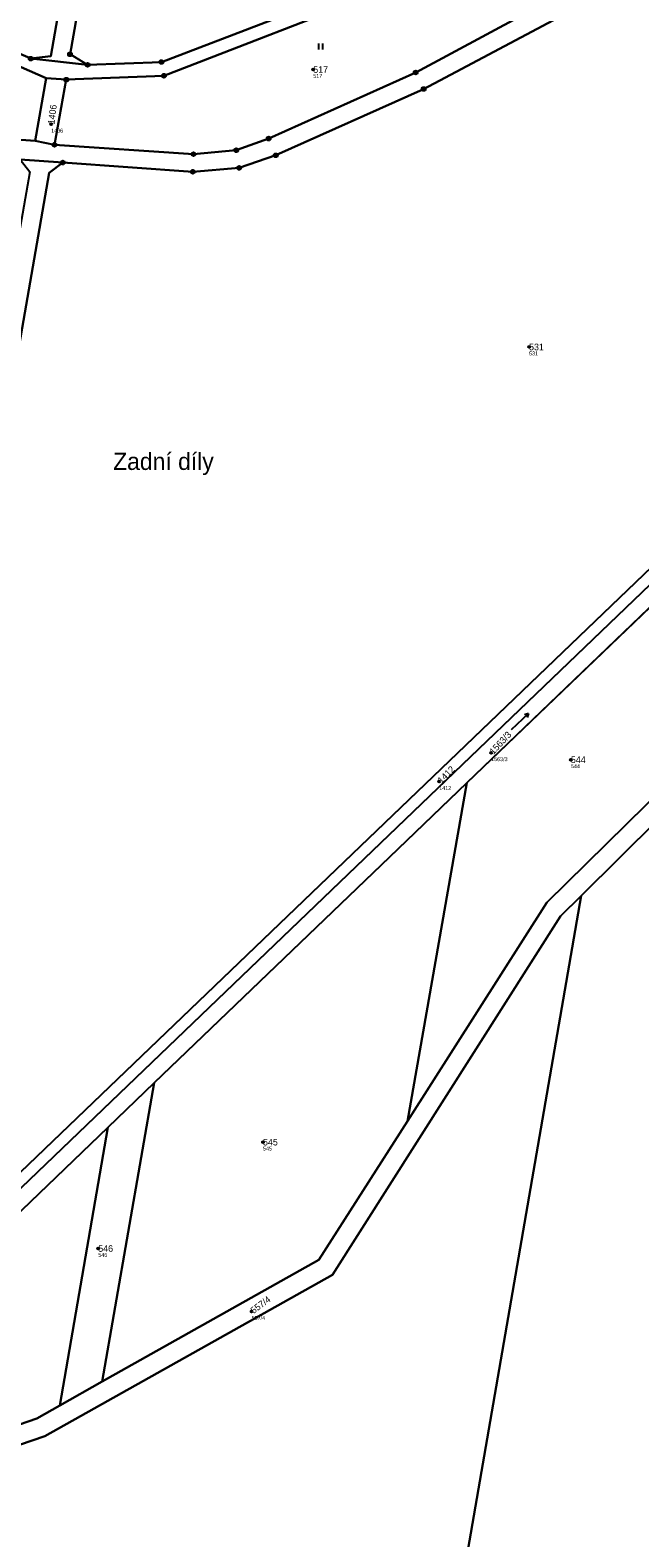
# Model space of a CAD drawing. Extents: x -658203 to -653176, y -1156738 to -1151709.
# Drawn here: x -655787.1 to -655630.6, y -1154775.1 to -1154387.9 of the extents above; entities that cross this region are included whole.
import ezdxf

# ---------------------------------------------------------------- set-up
doc = ezdxf.new("R2010")
doc.units = 0
for name, color, linetype in [('Vrstva 1', 7, 'Continuous'), ('Vrstva 2', 7, 'Continuous'), ('Vrstva 3', 7, 'Continuous'), ('Vrstva 50', 7, 'Continuous'), ('Vrstva 51', 7, 'Continuous'), ('Vrstva 7', 7, 'Continuous'), ('Vrstva 8', 7, 'Continuous')]:
    doc.layers.add(name, color=color, linetype=linetype)

msp = doc.modelspace()

# ---------------------------------------------------------------- linework, layer by layer
at = {"layer": 'Vrstva 1'}
for p, q in [((-655753.93, -1154263.27), (-655776.86, -1154394.08)), ((-655786.95, -1154395.2), (-655772.34, -1154396.79)), ((-655776.86, -1154394.08), (-655772.34, -1154396.79)), ((-655785.84, -1154416.31), (-655783.01, -1154400.21)), ((-655783.01, -1154400.21), (-655777.82, -1154400.59)), ((-655777.82, -1154400.59), (-655780.84, -1154417.31)), ((-655785.84, -1154416.31), (-655780.84, -1154417.31)), ((-655789.66, -1154421.09), (-655778.7, -1154421.89)), ((-655603.05, -1154512.1), (-655674.99, -1154581.17)), ((-655674.99, -1154581.17), (-655690.24, -1154668.03)), ((-655683.1, -1154826.74), (-655645.63, -1154610.18)), ((-655755.23, -1154658.2), (-655768.57, -1154734.94)), ((-655755.23, -1154658.2), (-655767.19, -1154669.68)), ((-655767.19, -1154669.68), (-655779.45, -1154741.05)), ((-655779.45, -1154741.05), (-655768.57, -1154734.94))]:
    msp.add_line(p, q, dxfattribs=at)
for points in [[(-655756.63, -1154249.72), (-655781.81, -1154394.53), (-655786.95, -1154395.2)], [(-655828.62, -1154714.82), (-655822.98, -1154713.09), (-655583.89, -1154483.81), (-655486.68, -1154462.26), (-655480.98, -1154456.45), (-655455.19, -1154309.3), (-655459.04, -1154305.85)], [(-655459.04, -1154305.85), (-655573.64, -1154343.18), (-655686.08, -1154403), (-655724.05, -1154420.02), (-655733.45, -1154423.25), (-655745.34, -1154424.24), (-655778.7, -1154421.89)], [(-655772.34, -1154396.79), (-655753.4, -1154396.07), (-655696.55, -1154374.3), (-655674.09, -1154369.18)], [(-655651.83, -1154379.18), (-655674.13, -1154372.42), (-655695.71, -1154377.4), (-655752.75, -1154399.59), (-655777.82, -1154400.59)], [(-655780.84, -1154417.31), (-655745.17, -1154419.73), (-655734.19, -1154418.72), (-655725.86, -1154415.73), (-655688.13, -1154398.75), (-655651.83, -1154379.18)], [(-655909.91, -1154390.7), (-655900.12, -1154391.06), (-655846.46, -1154401.89), (-655809.71, -1154390.2), (-655798.99, -1154389.96), (-655786.95, -1154395.2)], [(-655783.01, -1154400.21), (-655799.45, -1154393.04), (-655809.27, -1154393.23), (-655846.22, -1154404.9), (-655900.4, -1154394.05), (-655910.29, -1154393.67)], [(-655914.99, -1154418.51), (-655896.22, -1154419.53), (-655809.03, -1154414.69), (-655785.84, -1154416.31)], [(-655778.7, -1154421.89), (-655782.18, -1154424.52), (-655806.39, -1154562.95)], [(-656062.03, -1154717.93), (-656037.49, -1154716.73), (-655933.42, -1154734.02), (-655823.08, -1154716.25), (-655820.9, -1154715.26), (-655581.81, -1154485.98), (-655479.22, -1154463.77)], [(-655645.63, -1154610.18), (-655586.52, -1154551.56), (-655511.9, -1154539.08)], [(-655690.24, -1154668.03), (-655654.46, -1154611.89), (-655613.68, -1154571.71)], [(-655674.99, -1154581.17), (-655694.89, -1154600.27), (-655755.23, -1154658.2)], [(-655789.83, -1154751.19), (-655783.32, -1154748.92), (-655709.46, -1154707.55), (-655650.95, -1154615.45), (-655645.63, -1154610.18)], [(-655767.19, -1154669.68), (-655817.98, -1154718.44), (-655824.46, -1154721.48), (-655895.55, -1154732.4)], [(-655768.57, -1154734.94), (-655712.95, -1154703.67), (-655690.24, -1154668.03)], [(-655900.83, -1154763.93), (-655836.36, -1154762.08), (-655785.37, -1154744.38), (-655779.45, -1154741.05)]]:
    msp.add_lwpolyline(points, dxfattribs=at)
at = {"layer": 'Vrstva 3'}
for p, q in [((-655713, -1154392.84), (-655713, -1154391.34)), ((-655712, -1154392.84), (-655712, -1154391.34)), ((-655663.57, -1154567.46), (-655659.18, -1154563.37)), ((-655659.18, -1154563.37), (-655660.23, -1154563.67)), ((-655659.18, -1154563.37), (-655659.55, -1154564.4))]:
    msp.add_line(p, q, dxfattribs=at)
at = {"layer": 'Vrstva 50'}
for centre in [(-655714.42, -1154397.99), (-655781.71, -1154412.03), (-655659.02, -1154469.24), (-655668.76, -1154573.44), (-655648.28, -1154575.23), (-655682.09, -1154580.84), (-655727.32, -1154673.44), (-655769.61, -1154700.75), (-655730.24, -1154716.92)]:
    msp.add_circle(centre, 0.25, dxfattribs=at)
at = {"layer": 'Vrstva 51'}
for points in [[(-655809.71, -1154390.2), (-655798.99, -1154389.96), (-655786.95, -1154395.2), (-655781.81, -1154394.53), (-655756.63, -1154249.72), (-655758.48, -1154244.65), (-655877.54, -1154204.34), (-655909.91, -1154390.7), (-655900.12, -1154391.06), (-655846.46, -1154401.89)], [(-655754.34, -1154236.6), (-655755.03, -1154240.54), (-655756.63, -1154249.72), (-655781.81, -1154394.53), (-655786.95, -1154395.2), (-655772.34, -1154396.79), (-655776.86, -1154394.08), (-655753.93, -1154263.27), (-655750.21, -1154241.99), (-655749.52, -1154238.04)], [(-655753.4, -1154396.07), (-655696.55, -1154374.3), (-655674.09, -1154369.18), (-655667.18, -1154329.55), (-655694.47, -1154282.7), (-655753.93, -1154263.27), (-655776.86, -1154394.08), (-655772.34, -1154396.79)], [(-655451.73, -1154308.38), (-655448.2, -1154302.34), (-655459.04, -1154305.85), (-655455.19, -1154309.3), (-655480.98, -1154456.45), (-655486.68, -1154462.26), (-655583.89, -1154483.81), (-655822.98, -1154713.09), (-655828.62, -1154714.82), (-655841.51, -1154716.82), (-655933.41, -1154731.06), (-655966.35, -1154725.57), (-656037.3, -1154713.74), (-656061.4, -1154715), (-656062.03, -1154717.93), (-656037.49, -1154716.73), (-655933.42, -1154734.02), (-655823.08, -1154716.25), (-655820.9, -1154715.26), (-655581.81, -1154485.98), (-655479.22, -1154463.77)], [(-655480.98, -1154456.45), (-655455.19, -1154309.3), (-655459.04, -1154305.85), (-655573.64, -1154343.18), (-655686.08, -1154403), (-655724.05, -1154420.02), (-655733.45, -1154423.25), (-655745.34, -1154424.24), (-655778.7, -1154421.89), (-655782.18, -1154424.52), (-655806.39, -1154562.95), (-655832.04, -1154710.78), (-655828.62, -1154714.82), (-655822.98, -1154713.09), (-655583.89, -1154483.81), (-655486.68, -1154462.26)], [(-655725.86, -1154415.73), (-655688.13, -1154398.75), (-655651.83, -1154379.18), (-655674.13, -1154372.42), (-655695.71, -1154377.4), (-655752.75, -1154399.59), (-655777.82, -1154400.59), (-655780.84, -1154417.31), (-655745.17, -1154419.73), (-655734.19, -1154418.72)], [(-655785.84, -1154416.31), (-655783.01, -1154400.21), (-655799.45, -1154393.04), (-655809.27, -1154393.23), (-655846.22, -1154404.9), (-655900.4, -1154394.05), (-655910.29, -1154393.67), (-655914.99, -1154418.51), (-655896.22, -1154419.53), (-655809.03, -1154414.69)], [(-655780.84, -1154417.31), (-655777.82, -1154400.59), (-655783.01, -1154400.21), (-655785.84, -1154416.31)], [(-655789.66, -1154421.09), (-655787.21, -1154424.25), (-655811.62, -1154563.86), (-655815.12, -1154567.01), (-655935.7, -1154577.67), (-656034.45, -1154586.4), (-656093.15, -1154591.59), (-656147.26, -1154596.38), (-656266.84, -1154606.95), (-656320.16, -1154611.66), (-656356.88, -1154614.91), (-656357.91, -1154619.96), (-656335, -1154617.98), (-656333.9, -1154617.88), (-656267.8, -1154612.07), (-656148.43, -1154601.56), (-656094.17, -1154596.79), (-656035.41, -1154591.58), (-655936.51, -1154582.8), (-655813.02, -1154571.84), (-655806.39, -1154562.95), (-655782.18, -1154424.52), (-655778.7, -1154421.89)], [(-655603.05, -1154512.1), (-655674.99, -1154581.17), (-655690.24, -1154668.03), (-655654.46, -1154611.89), (-655613.68, -1154571.71)], [(-655683.1, -1154826.74), (-655558.48, -1154809.57), (-655511.9, -1154539.08), (-655586.52, -1154551.56), (-655645.63, -1154610.18)], [(-655694.89, -1154600.27), (-655755.23, -1154658.2), (-655768.57, -1154734.94), (-655712.95, -1154703.67), (-655690.24, -1154668.03), (-655674.99, -1154581.17)], [(-655683.1, -1154826.74), (-655645.63, -1154610.18), (-655650.95, -1154615.45), (-655709.46, -1154707.55), (-655783.32, -1154748.92), (-655789.83, -1154751.19), (-655805.94, -1154843.65), (-655798.51, -1154842.63)], [(-655768.57, -1154734.94), (-655755.23, -1154658.2), (-655767.19, -1154669.68), (-655779.45, -1154741.05)], [(-655824.46, -1154721.48), (-655895.55, -1154732.4), (-655900.83, -1154763.93), (-655836.36, -1154762.08), (-655785.37, -1154744.38), (-655779.45, -1154741.05), (-655767.19, -1154669.68), (-655817.98, -1154718.44)]]:
    msp.add_lwpolyline(points, close=True, dxfattribs=at)
for points in [[(-656091.81, -1154443.05), (-656047.06, -1154453.85), (-656000.02, -1154420.92), (-655997.33, -1154419.03), (-655903.93, -1154424.14), (-655896.23, -1154424.56), (-655809.09, -1154419.67), (-655789.66, -1154421.09), (-655778.7, -1154421.89), (-655745.34, -1154424.24), (-655733.45, -1154423.25), (-655724.05, -1154420.02), (-655686.08, -1154403), (-655573.64, -1154343.18)], [(-655696.55, -1154374.3), (-655753.4, -1154396.07), (-655772.34, -1154396.79), (-655786.95, -1154395.2), (-655798.99, -1154389.96), (-655809.71, -1154390.2), (-655846.46, -1154401.89), (-655900.12, -1154391.06), (-655909.91, -1154390.7), (-656028.85, -1154386.28), (-656027.78, -1154389.31), (-656022.68, -1154389.4), (-655910.29, -1154393.67), (-655900.4, -1154394.05), (-655846.22, -1154404.9), (-655809.27, -1154393.23), (-655799.45, -1154393.04), (-655783.01, -1154400.21), (-655777.82, -1154400.59), (-655752.75, -1154399.59), (-655695.71, -1154377.4)], [(-655651.83, -1154379.18), (-655688.13, -1154398.75), (-655725.86, -1154415.73), (-655734.19, -1154418.72), (-655745.17, -1154419.73), (-655780.84, -1154417.31), (-655785.84, -1154416.31), (-655809.03, -1154414.69), (-655896.22, -1154419.53), (-655914.99, -1154418.51), (-655994.32, -1154414.18), (-655998.81, -1154413.91), (-656048.14, -1154448.46), (-656089.98, -1154438.41)], [(-655581.81, -1154485.98), (-655820.9, -1154715.26), (-655823.08, -1154716.25), (-655933.42, -1154734.02), (-656037.49, -1154716.73), (-656062.03, -1154717.93), (-656173.7, -1154723.39)], [(-656229.04, -1154729.18), (-656038.94, -1154721.8), (-656033.86, -1154721.6), (-655957.63, -1154734.2), (-655933.39, -1154738.21), (-655895.55, -1154732.4), (-655824.46, -1154721.48), (-655817.98, -1154718.44), (-655767.19, -1154669.68), (-655755.23, -1154658.2), (-655694.89, -1154600.27), (-655674.99, -1154581.17), (-655603.05, -1154512.1)], [(-655789.83, -1154751.19), (-655783.32, -1154748.92), (-655709.46, -1154707.55), (-655650.95, -1154615.45), (-655645.63, -1154610.18), (-655586.52, -1154551.56)], [(-655613.68, -1154571.71), (-655654.46, -1154611.89), (-655690.24, -1154668.03), (-655712.95, -1154703.67), (-655768.57, -1154734.94), (-655779.45, -1154741.05), (-655785.37, -1154744.38), (-655836.36, -1154762.08)]]:
    msp.add_lwpolyline(points, dxfattribs=at)
at = {"layer": 'Vrstva 8'}
for centre, radius in [((-655786.95, -1154395.2), 0.5), ((-655786.95, -1154395.2), 0.0303), ((-655776.86, -1154394.08), 0.5), ((-655776.86, -1154394.08), 0.0303), ((-655772.34, -1154396.79), 0.5), ((-655753.4, -1154396.07), 0.5), ((-655753.4, -1154396.07), 0.0303), ((-655777.82, -1154400.59), 0.5), ((-655772.34, -1154396.79), 0.0303), ((-655752.75, -1154399.59), 0.5), ((-655752.75, -1154399.59), 0.0303), ((-655688.13, -1154398.75), 0.5), ((-655688.13, -1154398.75), 0.0303), ((-655777.82, -1154400.59), 0.0303), ((-655686.08, -1154403), 0.5), ((-655686.08, -1154403), 0.0303), ((-655725.86, -1154415.73), 0.5), ((-655725.86, -1154415.73), 0.0303), ((-655780.84, -1154417.31), 0.5), ((-655780.84, -1154417.31), 0.0303), ((-655745.17, -1154419.73), 0.5), ((-655745.17, -1154419.73), 0.0303), ((-655734.19, -1154418.72), 0.5), ((-655734.19, -1154418.72), 0.0303), ((-655724.05, -1154420.02), 0.5), ((-655778.7, -1154421.89), 0.5), ((-655778.7, -1154421.89), 0.0303), ((-655733.45, -1154423.25), 0.5), ((-655733.45, -1154423.25), 0.0303), ((-655724.05, -1154420.02), 0.0303), ((-655745.34, -1154424.24), 0.5), ((-655745.34, -1154424.24), 0.0303)]:
    msp.add_circle(centre, radius, dxfattribs=at)

# ---------------------------------------------------------------- texts
at = {"layer": 'Vrstva 2'}
for s, p in [('517', (-655714.42, -1154398.84)), ('531', (-655659.02, -1154470.09)), ('544', (-655648.28, -1154576.08)), ('545', (-655727.32, -1154674.29)), ('546', (-655769.61, -1154701.6))]:
    msp.add_text(s, height=1.7, dxfattribs=at).set_placement(p)
for s, rotation, p in [('1406', 83, (-655780.87, -1154412.13)), ('1563/3', 47, (-655668.14, -1154574.02)), ('1412', 45, (-655681.49, -1154581.44)), ('557/4', 37, (-655729.73, -1154717.6))]:
    msp.add_text(s, height=1.7, rotation=rotation, dxfattribs=at).set_placement(p)
at = {"layer": 'Vrstva 50'}
for s, p in [('517', (-655714.42, -1154400.15)), ('1406', (-655781.71, -1154414.19)), ('531', (-655659.02, -1154471.4)), ('1563/3', (-655668.76, -1154575.6)), ('544', (-655648.28, -1154577.39)), ('1412', (-655682.09, -1154583)), ('545', (-655727.32, -1154675.6)), ('546', (-655769.61, -1154702.91)), ('557/4', (-655730.24, -1154719.08))]:
    msp.add_text(s, height=1, dxfattribs=at).set_placement(p)
at = {"layer": 'Vrstva 7'}
msp.add_text('Zadní díly', height=4.4, dxfattribs=at).set_placement((-655765.8, -1154500.82))

doc.saveas('drawing.dxf')
